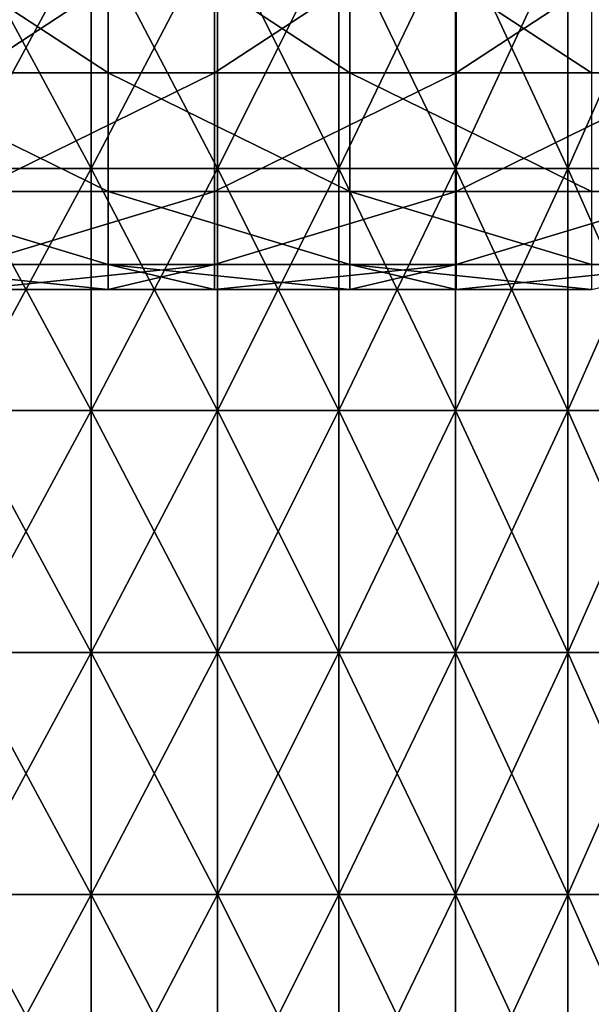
# Model space of a CAD drawing. Header units: inches. Extents: x -4.75 to 4.5, y 0 to 1.88.
# Tile 347 of 462: x 2.99 to 3.18, y 0.33 to 0.65. Entities that reach past the tile are written whole.
import ezdxf

# ---------------------------------------------------------------- set-up
doc = ezdxf.new("R2010")
doc.units = ezdxf.units.IN
doc.header["$LTSCALE"] = 101.851852
doc.header["$MEASUREMENT"] = 0
for name, color, linetype in [('12', 7, 'CONTINUOUS'), ('61', 7, 'CONTINUOUS'), ('62', 7, 'CONTINUOUS')]:
    doc.layers.add(name, color=color, linetype=linetype)

msp = doc.modelspace()

# ---------------------------------------------------------------- linework, layer by layer
at = {"layer": '12', "color": 13, "linetype": 'Continuous', "true_color": 0xd67263}
for points in [[(3.01564, 0.68254, 1.89666), (2.97233, 0.68254, 1.96383), (3.01564, 0.60246, 1.89666), (3.01564, 0.68254, 1.89666)], [(3.01564, 0.60246, 1.89666), (2.97233, 0.68254, 1.96383), (2.97233, 0.60246, 1.96383), (3.01564, 0.60246, 1.89666)], [(2.97233, 0.68254, -1.96383), (3.01564, 0.68254, -1.89666), (2.97233, 0.60246, -1.96383), (2.97233, 0.68254, -1.96383)], [(2.97233, 0.60246, -1.96383), (3.01564, 0.68254, -1.89666), (3.01564, 0.60246, -1.89666), (2.97233, 0.60246, -1.96383)], [(3.05743, 0.68254, 1.82852), (3.01564, 0.68254, 1.89666), (3.05743, 0.60246, 1.82852), (3.05743, 0.68254, 1.82852)], [(3.05743, 0.60246, 1.82852), (3.01564, 0.68254, 1.89666), (3.01564, 0.60246, 1.89666), (3.05743, 0.60246, 1.82852)], [(3.01564, 0.68254, -1.89666), (3.05743, 0.68254, -1.82852), (3.01564, 0.60246, -1.89666), (3.01564, 0.68254, -1.89666)], [(3.01564, 0.60246, -1.89666), (3.05743, 0.68254, -1.82852), (3.05743, 0.60246, -1.82852), (3.01564, 0.60246, -1.89666)], [(3.09769, 0.68254, 1.75947), (3.05743, 0.68254, 1.82852), (3.09769, 0.60246, 1.75947), (3.09769, 0.68254, 1.75947)], [(3.09769, 0.60246, 1.75947), (3.05743, 0.68254, 1.82852), (3.05743, 0.60246, 1.82852), (3.09769, 0.60246, 1.75947)], [(3.05743, 0.68254, -1.82852), (3.09769, 0.68254, -1.75947), (3.05743, 0.60246, -1.82852), (3.05743, 0.68254, -1.82852)], [(3.05743, 0.60246, -1.82852), (3.09769, 0.68254, -1.75947), (3.09769, 0.60246, -1.75947), (3.05743, 0.60246, -1.82852)], [(3.13638, 0.68254, 1.68954), (3.09769, 0.68254, 1.75947), (3.13638, 0.60246, 1.68954), (3.13638, 0.68254, 1.68954)], [(3.13638, 0.60246, 1.68954), (3.09769, 0.68254, 1.75947), (3.09769, 0.60246, 1.75947), (3.13638, 0.60246, 1.68954)], [(3.09769, 0.68254, -1.75947), (3.13638, 0.68254, -1.68954), (3.09769, 0.60246, -1.75947), (3.09769, 0.68254, -1.75947)], [(3.09769, 0.60246, -1.75947), (3.13638, 0.68254, -1.68954), (3.13638, 0.60246, -1.68954), (3.09769, 0.60246, -1.75947)], [(3.17349, 0.68254, 1.61875), (3.13638, 0.68254, 1.68954), (3.17349, 0.60246, 1.61875), (3.17349, 0.68254, 1.61875)], [(3.17349, 0.60246, 1.61875), (3.13638, 0.68254, 1.68954), (3.13638, 0.60246, 1.68954), (3.17349, 0.60246, 1.61875)], [(3.13638, 0.68254, -1.68954), (3.17349, 0.68254, -1.61875), (3.13638, 0.60246, -1.68954), (3.13638, 0.68254, -1.68954)], [(3.13638, 0.60246, -1.68954), (3.17349, 0.68254, -1.61875), (3.17349, 0.60246, -1.61875), (3.13638, 0.60246, -1.68954)], [(3.20901, 0.68254, 1.54714), (3.17349, 0.68254, 1.61875), (3.20901, 0.60246, 1.54714), (3.20901, 0.68254, 1.54714)], [(3.20901, 0.60246, 1.54714), (3.17349, 0.68254, 1.61875), (3.17349, 0.60246, 1.61875), (3.20901, 0.60246, 1.54714)], [(3.17349, 0.68254, -1.61875), (3.20901, 0.68254, -1.54714), (3.17349, 0.60246, -1.61875), (3.17349, 0.68254, -1.61875)], [(3.17349, 0.60246, -1.61875), (3.20901, 0.68254, -1.54714), (3.20901, 0.60246, -1.54714), (3.17349, 0.60246, -1.61875)], [(3.01564, 0.60246, 1.89666), (2.97233, 0.60246, 1.96383), (3.01564, 0.52238, 1.89666), (3.01564, 0.60246, 1.89666)], [(3.01564, 0.52238, 1.89666), (2.97233, 0.60246, 1.96383), (2.97233, 0.52238, 1.96383), (3.01564, 0.52238, 1.89666)], [(2.97233, 0.60246, -1.96383), (3.01564, 0.60246, -1.89666), (2.97233, 0.52238, -1.96383), (2.97233, 0.60246, -1.96383)], [(2.97233, 0.52238, -1.96383), (3.01564, 0.60246, -1.89666), (3.01564, 0.52238, -1.89666), (2.97233, 0.52238, -1.96383)], [(3.05743, 0.60246, 1.82852), (3.01564, 0.60246, 1.89666), (3.05743, 0.52238, 1.82852), (3.05743, 0.60246, 1.82852)], [(3.05743, 0.52238, 1.82852), (3.01564, 0.60246, 1.89666), (3.01564, 0.52238, 1.89666), (3.05743, 0.52238, 1.82852)], [(3.01564, 0.60246, -1.89666), (3.05743, 0.60246, -1.82852), (3.01564, 0.52238, -1.89666), (3.01564, 0.60246, -1.89666)], [(3.01564, 0.52238, -1.89666), (3.05743, 0.60246, -1.82852), (3.05743, 0.52238, -1.82852), (3.01564, 0.52238, -1.89666)], [(3.09769, 0.60246, 1.75947), (3.05743, 0.60246, 1.82852), (3.09769, 0.52238, 1.75947), (3.09769, 0.60246, 1.75947)], [(3.09769, 0.52238, 1.75947), (3.05743, 0.60246, 1.82852), (3.05743, 0.52238, 1.82852), (3.09769, 0.52238, 1.75947)], [(3.05743, 0.60246, -1.82852), (3.09769, 0.60246, -1.75947), (3.05743, 0.52238, -1.82852), (3.05743, 0.60246, -1.82852)], [(3.05743, 0.52238, -1.82852), (3.09769, 0.60246, -1.75947), (3.09769, 0.52238, -1.75947), (3.05743, 0.52238, -1.82852)], [(3.13638, 0.60246, 1.68954), (3.09769, 0.60246, 1.75947), (3.13638, 0.52238, 1.68954), (3.13638, 0.60246, 1.68954)], [(3.13638, 0.52238, 1.68954), (3.09769, 0.60246, 1.75947), (3.09769, 0.52238, 1.75947), (3.13638, 0.52238, 1.68954)], [(3.09769, 0.60246, -1.75947), (3.13638, 0.60246, -1.68954), (3.09769, 0.52238, -1.75947), (3.09769, 0.60246, -1.75947)], [(3.09769, 0.52238, -1.75947), (3.13638, 0.60246, -1.68954), (3.13638, 0.52238, -1.68954), (3.09769, 0.52238, -1.75947)], [(3.17349, 0.60246, 1.61875), (3.13638, 0.60246, 1.68954), (3.17349, 0.52238, 1.61875), (3.17349, 0.60246, 1.61875)], [(3.17349, 0.52238, 1.61875), (3.13638, 0.60246, 1.68954), (3.13638, 0.52238, 1.68954), (3.17349, 0.52238, 1.61875)], [(3.13638, 0.60246, -1.68954), (3.17349, 0.60246, -1.61875), (3.13638, 0.52238, -1.68954), (3.13638, 0.60246, -1.68954)], [(3.13638, 0.52238, -1.68954), (3.17349, 0.60246, -1.61875), (3.17349, 0.52238, -1.61875), (3.13638, 0.52238, -1.68954)], [(3.20901, 0.60246, 1.54714), (3.17349, 0.60246, 1.61875), (3.20901, 0.52238, 1.54714), (3.20901, 0.60246, 1.54714)], [(3.20901, 0.52238, 1.54714), (3.17349, 0.60246, 1.61875), (3.17349, 0.52238, 1.61875), (3.20901, 0.52238, 1.54714)], [(3.17349, 0.60246, -1.61875), (3.20901, 0.60246, -1.54714), (3.17349, 0.52238, -1.61875), (3.17349, 0.60246, -1.61875)], [(3.17349, 0.52238, -1.61875), (3.20901, 0.60246, -1.54714), (3.20901, 0.52238, -1.54714), (3.17349, 0.52238, -1.61875)], [(3.01564, 0.52238, 1.89666), (2.97233, 0.52238, 1.96383), (3.01564, 0.4423, 1.89666), (3.01564, 0.52238, 1.89666)], [(3.01564, 0.4423, 1.89666), (2.97233, 0.52238, 1.96383), (2.97233, 0.4423, 1.96383), (3.01564, 0.4423, 1.89666)], [(2.97233, 0.52238, -1.96383), (3.01564, 0.52238, -1.89666), (2.97233, 0.4423, -1.96383), (2.97233, 0.52238, -1.96383)], [(2.97233, 0.4423, -1.96383), (3.01564, 0.52238, -1.89666), (3.01564, 0.4423, -1.89666), (2.97233, 0.4423, -1.96383)], [(3.05743, 0.52238, 1.82852), (3.01564, 0.52238, 1.89666), (3.05743, 0.4423, 1.82852), (3.05743, 0.52238, 1.82852)], [(3.05743, 0.4423, 1.82852), (3.01564, 0.52238, 1.89666), (3.01564, 0.4423, 1.89666), (3.05743, 0.4423, 1.82852)], [(3.01564, 0.52238, -1.89666), (3.05743, 0.52238, -1.82852), (3.01564, 0.4423, -1.89666), (3.01564, 0.52238, -1.89666)], [(3.01564, 0.4423, -1.89666), (3.05743, 0.52238, -1.82852), (3.05743, 0.4423, -1.82852), (3.01564, 0.4423, -1.89666)], [(3.09769, 0.52238, 1.75947), (3.05743, 0.52238, 1.82852), (3.09769, 0.4423, 1.75947), (3.09769, 0.52238, 1.75947)], [(3.09769, 0.4423, 1.75947), (3.05743, 0.52238, 1.82852), (3.05743, 0.4423, 1.82852), (3.09769, 0.4423, 1.75947)], [(3.05743, 0.52238, -1.82852), (3.09769, 0.52238, -1.75947), (3.05743, 0.4423, -1.82852), (3.05743, 0.52238, -1.82852)], [(3.05743, 0.4423, -1.82852), (3.09769, 0.52238, -1.75947), (3.09769, 0.4423, -1.75947), (3.05743, 0.4423, -1.82852)], [(3.13638, 0.52238, 1.68954), (3.09769, 0.52238, 1.75947), (3.13638, 0.4423, 1.68954), (3.13638, 0.52238, 1.68954)], [(3.13638, 0.4423, 1.68954), (3.09769, 0.52238, 1.75947), (3.09769, 0.4423, 1.75947), (3.13638, 0.4423, 1.68954)], [(3.09769, 0.52238, -1.75947), (3.13638, 0.52238, -1.68954), (3.09769, 0.4423, -1.75947), (3.09769, 0.52238, -1.75947)], [(3.09769, 0.4423, -1.75947), (3.13638, 0.52238, -1.68954), (3.13638, 0.4423, -1.68954), (3.09769, 0.4423, -1.75947)], [(3.17349, 0.52238, 1.61875), (3.13638, 0.52238, 1.68954), (3.17349, 0.4423, 1.61875), (3.17349, 0.52238, 1.61875)], [(3.17349, 0.4423, 1.61875), (3.13638, 0.52238, 1.68954), (3.13638, 0.4423, 1.68954), (3.17349, 0.4423, 1.61875)], [(3.13638, 0.52238, -1.68954), (3.17349, 0.52238, -1.61875), (3.13638, 0.4423, -1.68954), (3.13638, 0.52238, -1.68954)], [(3.13638, 0.4423, -1.68954), (3.17349, 0.52238, -1.61875), (3.17349, 0.4423, -1.61875), (3.13638, 0.4423, -1.68954)], [(3.20901, 0.52238, 1.54714), (3.17349, 0.52238, 1.61875), (3.20901, 0.4423, 1.54714), (3.20901, 0.52238, 1.54714)], [(3.20901, 0.4423, 1.54714), (3.17349, 0.52238, 1.61875), (3.17349, 0.4423, 1.61875), (3.20901, 0.4423, 1.54714)], [(3.17349, 0.52238, -1.61875), (3.20901, 0.52238, -1.54714), (3.17349, 0.4423, -1.61875), (3.17349, 0.52238, -1.61875)], [(3.17349, 0.4423, -1.61875), (3.20901, 0.52238, -1.54714), (3.20901, 0.4423, -1.54714), (3.17349, 0.4423, -1.61875)], [(3.01564, 0.4423, 1.89666), (2.97233, 0.4423, 1.96383), (3.01564, 0.36222, 1.89666), (3.01564, 0.4423, 1.89666)], [(3.01564, 0.36222, 1.89666), (2.97233, 0.4423, 1.96383), (2.97233, 0.36222, 1.96383), (3.01564, 0.36222, 1.89666)], [(2.97233, 0.4423, -1.96383), (3.01564, 0.4423, -1.89666), (2.97233, 0.36222, -1.96383), (2.97233, 0.4423, -1.96383)], [(2.97233, 0.36222, -1.96383), (3.01564, 0.4423, -1.89666), (3.01564, 0.36222, -1.89666), (2.97233, 0.36222, -1.96383)], [(3.05743, 0.4423, 1.82852), (3.01564, 0.4423, 1.89666), (3.05743, 0.36222, 1.82852), (3.05743, 0.4423, 1.82852)], [(3.05743, 0.36222, 1.82852), (3.01564, 0.4423, 1.89666), (3.01564, 0.36222, 1.89666), (3.05743, 0.36222, 1.82852)], [(3.01564, 0.4423, -1.89666), (3.05743, 0.4423, -1.82852), (3.01564, 0.36222, -1.89666), (3.01564, 0.4423, -1.89666)], [(3.01564, 0.36222, -1.89666), (3.05743, 0.4423, -1.82852), (3.05743, 0.36222, -1.82852), (3.01564, 0.36222, -1.89666)], [(3.09769, 0.4423, 1.75947), (3.05743, 0.4423, 1.82852), (3.09769, 0.36222, 1.75947), (3.09769, 0.4423, 1.75947)], [(3.09769, 0.36222, 1.75947), (3.05743, 0.4423, 1.82852), (3.05743, 0.36222, 1.82852), (3.09769, 0.36222, 1.75947)], [(3.05743, 0.4423, -1.82852), (3.09769, 0.4423, -1.75947), (3.05743, 0.36222, -1.82852), (3.05743, 0.4423, -1.82852)], [(3.05743, 0.36222, -1.82852), (3.09769, 0.4423, -1.75947), (3.09769, 0.36222, -1.75947), (3.05743, 0.36222, -1.82852)], [(3.13638, 0.4423, 1.68954), (3.09769, 0.4423, 1.75947), (3.13638, 0.36222, 1.68954), (3.13638, 0.4423, 1.68954)], [(3.13638, 0.36222, 1.68954), (3.09769, 0.4423, 1.75947), (3.09769, 0.36222, 1.75947), (3.13638, 0.36222, 1.68954)], [(3.09769, 0.4423, -1.75947), (3.13638, 0.4423, -1.68954), (3.09769, 0.36222, -1.75947), (3.09769, 0.4423, -1.75947)], [(3.09769, 0.36222, -1.75947), (3.13638, 0.4423, -1.68954), (3.13638, 0.36222, -1.68954), (3.09769, 0.36222, -1.75947)], [(3.17349, 0.4423, 1.61875), (3.13638, 0.4423, 1.68954), (3.17349, 0.36222, 1.61875), (3.17349, 0.4423, 1.61875)], [(3.17349, 0.36222, 1.61875), (3.13638, 0.4423, 1.68954), (3.13638, 0.36222, 1.68954), (3.17349, 0.36222, 1.61875)], [(3.13638, 0.4423, -1.68954), (3.17349, 0.4423, -1.61875), (3.13638, 0.36222, -1.68954), (3.13638, 0.4423, -1.68954)], [(3.13638, 0.36222, -1.68954), (3.17349, 0.4423, -1.61875), (3.17349, 0.36222, -1.61875), (3.13638, 0.36222, -1.68954)], [(3.20901, 0.4423, 1.54714), (3.17349, 0.4423, 1.61875), (3.20901, 0.36222, 1.54714), (3.20901, 0.4423, 1.54714)], [(3.20901, 0.36222, 1.54714), (3.17349, 0.4423, 1.61875), (3.17349, 0.36222, 1.61875), (3.20901, 0.36222, 1.54714)], [(3.17349, 0.4423, -1.61875), (3.20901, 0.4423, -1.54714), (3.17349, 0.36222, -1.61875), (3.17349, 0.4423, -1.61875)], [(3.17349, 0.36222, -1.61875), (3.20901, 0.4423, -1.54714), (3.20901, 0.36222, -1.54714), (3.17349, 0.36222, -1.61875)], [(3.01564, 0.36222, 1.89666), (2.97233, 0.36222, 1.96383), (3.01564, 0.28214, 1.89666), (3.01564, 0.36222, 1.89666)], [(3.01564, 0.28214, 1.89666), (2.97233, 0.36222, 1.96383), (2.97233, 0.28214, 1.96383), (3.01564, 0.28214, 1.89666)], [(2.97233, 0.36222, -1.96383), (3.01564, 0.36222, -1.89666), (2.97233, 0.28214, -1.96383), (2.97233, 0.36222, -1.96383)], [(2.97233, 0.28214, -1.96383), (3.01564, 0.36222, -1.89666), (3.01564, 0.28214, -1.89666), (2.97233, 0.28214, -1.96383)], [(3.05743, 0.36222, 1.82852), (3.01564, 0.36222, 1.89666), (3.05743, 0.28214, 1.82852), (3.05743, 0.36222, 1.82852)], [(3.05743, 0.28214, 1.82852), (3.01564, 0.36222, 1.89666), (3.01564, 0.28214, 1.89666), (3.05743, 0.28214, 1.82852)], [(3.01564, 0.36222, -1.89666), (3.05743, 0.36222, -1.82852), (3.01564, 0.28214, -1.89666), (3.01564, 0.36222, -1.89666)], [(3.01564, 0.28214, -1.89666), (3.05743, 0.36222, -1.82852), (3.05743, 0.28214, -1.82852), (3.01564, 0.28214, -1.89666)], [(3.09769, 0.36222, 1.75947), (3.05743, 0.36222, 1.82852), (3.09769, 0.28214, 1.75947), (3.09769, 0.36222, 1.75947)], [(3.09769, 0.28214, 1.75947), (3.05743, 0.36222, 1.82852), (3.05743, 0.28214, 1.82852), (3.09769, 0.28214, 1.75947)], [(3.05743, 0.36222, -1.82852), (3.09769, 0.36222, -1.75947), (3.05743, 0.28214, -1.82852), (3.05743, 0.36222, -1.82852)], [(3.05743, 0.28214, -1.82852), (3.09769, 0.36222, -1.75947), (3.09769, 0.28214, -1.75947), (3.05743, 0.28214, -1.82852)], [(3.13638, 0.36222, 1.68954), (3.09769, 0.36222, 1.75947), (3.13638, 0.28214, 1.68954), (3.13638, 0.36222, 1.68954)], [(3.13638, 0.28214, 1.68954), (3.09769, 0.36222, 1.75947), (3.09769, 0.28214, 1.75947), (3.13638, 0.28214, 1.68954)], [(3.09769, 0.36222, -1.75947), (3.13638, 0.36222, -1.68954), (3.09769, 0.28214, -1.75947), (3.09769, 0.36222, -1.75947)], [(3.09769, 0.28214, -1.75947), (3.13638, 0.36222, -1.68954), (3.13638, 0.28214, -1.68954), (3.09769, 0.28214, -1.75947)], [(3.17349, 0.36222, 1.61875), (3.13638, 0.36222, 1.68954), (3.17349, 0.28214, 1.61875), (3.17349, 0.36222, 1.61875)], [(3.17349, 0.28214, 1.61875), (3.13638, 0.36222, 1.68954), (3.13638, 0.28214, 1.68954), (3.17349, 0.28214, 1.61875)], [(3.13638, 0.36222, -1.68954), (3.17349, 0.36222, -1.61875), (3.13638, 0.28214, -1.68954), (3.13638, 0.36222, -1.68954)], [(3.13638, 0.28214, -1.68954), (3.17349, 0.36222, -1.61875), (3.17349, 0.28214, -1.61875), (3.13638, 0.28214, -1.68954)], [(3.20901, 0.36222, 1.54714), (3.17349, 0.36222, 1.61875), (3.20901, 0.28214, 1.54714), (3.20901, 0.36222, 1.54714)], [(3.20901, 0.28214, 1.54714), (3.17349, 0.36222, 1.61875), (3.17349, 0.28214, 1.61875), (3.20901, 0.28214, 1.54714)], [(3.17349, 0.36222, -1.61875), (3.20901, 0.36222, -1.54714), (3.17349, 0.28214, -1.61875), (3.17349, 0.36222, -1.61875)], [(3.17349, 0.28214, -1.61875), (3.20901, 0.36222, -1.54714), (3.20901, 0.28214, -1.54714), (3.17349, 0.28214, -1.61875)]]:
    msp.add_3dface(points, dxfattribs=at)
at = {"layer": '61', "color": 13, "linetype": 'Continuous', "true_color": 0xd67263}
for points in [[(2.9764, 0.68658, -0.15368), (2.9764, 0.63412, -0.09542), (3.05648, 0.68658, -0.15368), (2.9764, 0.68658, -0.15368)], [(2.9764, 0.63412, -0.09542), (3.05648, 0.63412, -0.09542), (3.05648, 0.68658, -0.15368), (2.9764, 0.63412, -0.09542)], [(3.13656, 0.63412, -0.09542), (3.13656, 0.68658, -0.15368), (3.05648, 0.63412, -0.09542), (3.13656, 0.63412, -0.09542)], [(3.05648, 0.63412, -0.09542), (3.13656, 0.68658, -0.15368), (3.05648, 0.68658, -0.15368), (3.05648, 0.63412, -0.09542)], [(3.21664, 0.63412, -0.09542), (3.21664, 0.68658, -0.15368), (3.13656, 0.63412, -0.09542), (3.21664, 0.63412, -0.09542)], [(3.13656, 0.63412, -0.09542), (3.21664, 0.68658, -0.15368), (3.13656, 0.68658, -0.15368), (3.13656, 0.63412, -0.09542)], [(2.9764, 0.63412, -0.09542), (2.9764, 0.59492, -0.02753), (3.05648, 0.63412, -0.09542), (2.9764, 0.63412, -0.09542)], [(2.9764, 0.59492, -0.02753), (3.05648, 0.59492, -0.02753), (3.05648, 0.63412, -0.09542), (2.9764, 0.59492, -0.02753)], [(3.13656, 0.59492, -0.02753), (3.13656, 0.63412, -0.09542), (3.05648, 0.59492, -0.02753), (3.13656, 0.59492, -0.02753)], [(3.05648, 0.59492, -0.02753), (3.13656, 0.63412, -0.09542), (3.05648, 0.63412, -0.09542), (3.05648, 0.59492, -0.02753)], [(3.21664, 0.59492, -0.02753), (3.21664, 0.63412, -0.09542), (3.13656, 0.59492, -0.02753), (3.21664, 0.59492, -0.02753)], [(3.13656, 0.59492, -0.02753), (3.21664, 0.63412, -0.09542), (3.13656, 0.63412, -0.09542), (3.13656, 0.59492, -0.02753)], [(2.9764, 0.59492, -0.02753), (2.9764, 0.57069, 0.04703), (3.05648, 0.59492, -0.02753), (2.9764, 0.59492, -0.02753)], [(2.9764, 0.57069, 0.04703), (3.05648, 0.57069, 0.04703), (3.05648, 0.59492, -0.02753), (2.9764, 0.57069, 0.04703)], [(3.13656, 0.57069, 0.04703), (3.13656, 0.59492, -0.02753), (3.05648, 0.57069, 0.04703), (3.13656, 0.57069, 0.04703)], [(3.05648, 0.57069, 0.04703), (3.13656, 0.59492, -0.02753), (3.05648, 0.59492, -0.02753), (3.05648, 0.57069, 0.04703)], [(3.21664, 0.57069, 0.04703), (3.21664, 0.59492, -0.02753), (3.13656, 0.57069, 0.04703), (3.21664, 0.57069, 0.04703)], [(3.13656, 0.57069, 0.04703), (3.21664, 0.59492, -0.02753), (3.13656, 0.59492, -0.02753), (3.13656, 0.57069, 0.04703)], [(2.9764, 0.57069, 0.04703), (2.9764, 0.5625, 0.125), (3.05648, 0.57069, 0.04703), (2.9764, 0.57069, 0.04703)], [(3.05648, 0.57069, 0.04703), (2.9764, 0.5625, 0.125), (3.02122, 0.5625, 0.125), (3.05648, 0.57069, 0.04703)], [(3.05648, 0.5625, 0.125), (3.05648, 0.57069, 0.04703), (3.02122, 0.5625, 0.125), (3.05648, 0.5625, 0.125)], [(3.1013, 0.5625, 0.125), (3.13656, 0.57069, 0.04703), (3.05648, 0.5625, 0.125), (3.1013, 0.5625, 0.125)], [(3.05648, 0.5625, 0.125), (3.13656, 0.57069, 0.04703), (3.05648, 0.57069, 0.04703), (3.05648, 0.5625, 0.125)], [(3.13656, 0.5625, 0.125), (3.13656, 0.57069, 0.04703), (3.1013, 0.5625, 0.125), (3.13656, 0.5625, 0.125)], [(3.18138, 0.5625, 0.125), (3.21664, 0.57069, 0.04703), (3.13656, 0.5625, 0.125), (3.18138, 0.5625, 0.125)], [(3.13656, 0.5625, 0.125), (3.21664, 0.57069, 0.04703), (3.13656, 0.57069, 0.04703), (3.13656, 0.5625, 0.125)]]:
    msp.add_3dface(points, dxfattribs=at)
at = {"layer": '62', "color": 13, "linetype": 'Continuous', "true_color": 0xd67263}
for points in [[(2.94114, 0.63412, 0.34542), (2.94114, 0.68658, 0.40368), (3.02122, 0.63412, 0.34542), (2.94114, 0.63412, 0.34542)], [(2.94114, 0.68658, 0.40368), (3.02122, 0.68658, 0.40368), (3.02122, 0.63412, 0.34542), (2.94114, 0.68658, 0.40368)], [(3.1013, 0.68658, 0.40368), (3.1013, 0.63412, 0.34542), (3.02122, 0.68658, 0.40368), (3.1013, 0.68658, 0.40368)], [(3.02122, 0.68658, 0.40368), (3.1013, 0.63412, 0.34542), (3.02122, 0.63412, 0.34542), (3.02122, 0.68658, 0.40368)], [(3.18138, 0.68658, 0.40368), (3.18138, 0.63412, 0.34542), (3.1013, 0.68658, 0.40368), (3.18138, 0.68658, 0.40368)], [(3.1013, 0.68658, 0.40368), (3.18138, 0.63412, 0.34542), (3.1013, 0.63412, 0.34542), (3.1013, 0.68658, 0.40368)], [(2.94114, 0.59492, 0.27753), (2.94114, 0.63412, 0.34542), (3.02122, 0.59492, 0.27753), (2.94114, 0.59492, 0.27753)], [(2.94114, 0.63412, 0.34542), (3.02122, 0.63412, 0.34542), (3.02122, 0.59492, 0.27753), (2.94114, 0.63412, 0.34542)], [(3.1013, 0.63412, 0.34542), (3.1013, 0.59492, 0.27753), (3.02122, 0.63412, 0.34542), (3.1013, 0.63412, 0.34542)], [(3.02122, 0.63412, 0.34542), (3.1013, 0.59492, 0.27753), (3.02122, 0.59492, 0.27753), (3.02122, 0.63412, 0.34542)], [(3.18138, 0.63412, 0.34542), (3.18138, 0.59492, 0.27753), (3.1013, 0.63412, 0.34542), (3.18138, 0.63412, 0.34542)], [(3.1013, 0.63412, 0.34542), (3.18138, 0.59492, 0.27753), (3.1013, 0.59492, 0.27753), (3.1013, 0.63412, 0.34542)], [(2.94114, 0.57069, 0.20297), (2.94114, 0.59492, 0.27753), (3.02122, 0.57069, 0.20297), (2.94114, 0.57069, 0.20297)], [(2.94114, 0.59492, 0.27753), (3.02122, 0.59492, 0.27753), (3.02122, 0.57069, 0.20297), (2.94114, 0.59492, 0.27753)], [(3.1013, 0.59492, 0.27753), (3.1013, 0.57069, 0.20297), (3.02122, 0.59492, 0.27753), (3.1013, 0.59492, 0.27753)], [(3.02122, 0.59492, 0.27753), (3.1013, 0.57069, 0.20297), (3.02122, 0.57069, 0.20297), (3.02122, 0.59492, 0.27753)], [(3.18138, 0.59492, 0.27753), (3.18138, 0.57069, 0.20297), (3.1013, 0.59492, 0.27753), (3.18138, 0.59492, 0.27753)], [(3.1013, 0.59492, 0.27753), (3.18138, 0.57069, 0.20297), (3.1013, 0.57069, 0.20297), (3.1013, 0.59492, 0.27753)], [(3.02122, 0.5625, 0.125), (2.9764, 0.5625, 0.125), (2.94114, 0.57069, 0.20297), (3.02122, 0.5625, 0.125)], [(3.02122, 0.5625, 0.125), (2.94114, 0.57069, 0.20297), (3.02122, 0.57069, 0.20297), (3.02122, 0.5625, 0.125)], [(3.1013, 0.5625, 0.125), (3.05648, 0.5625, 0.125), (3.02122, 0.57069, 0.20297), (3.1013, 0.5625, 0.125)], [(3.1013, 0.57069, 0.20297), (3.1013, 0.5625, 0.125), (3.02122, 0.57069, 0.20297), (3.1013, 0.57069, 0.20297)], [(3.05648, 0.5625, 0.125), (3.02122, 0.5625, 0.125), (3.02122, 0.57069, 0.20297), (3.05648, 0.5625, 0.125)], [(3.18138, 0.5625, 0.125), (3.13656, 0.5625, 0.125), (3.1013, 0.57069, 0.20297), (3.18138, 0.5625, 0.125)], [(3.18138, 0.57069, 0.20297), (3.18138, 0.5625, 0.125), (3.1013, 0.57069, 0.20297), (3.18138, 0.57069, 0.20297)], [(3.13656, 0.5625, 0.125), (3.1013, 0.5625, 0.125), (3.1013, 0.57069, 0.20297), (3.13656, 0.5625, 0.125)]]:
    msp.add_3dface(points, dxfattribs=at)

doc.saveas('drawing.dxf')
